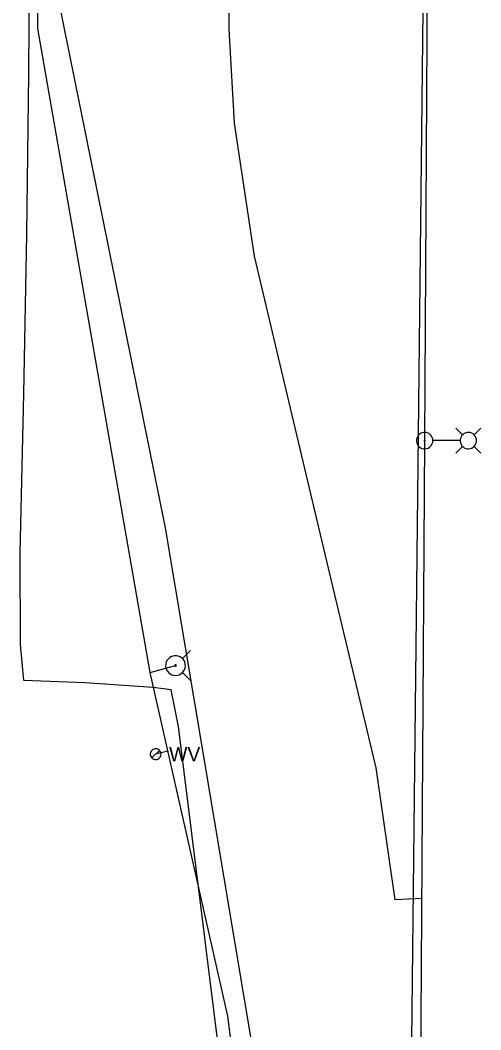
# Model space of a CAD drawing. Extents: x 596028 to 606371, y 330010 to 403088.
# Drawn here: x 604773.8 to 604896.1, y 332364 to 332632.1 of the extents above; entities that cross this region are included whole.
import ezdxf

# ---------------------------------------------------------------- set-up
doc = ezdxf.new("R2010")
doc.units = 0
for name, color, linetype in [('E_FTMS_Conduit', 7, 'Continuous'), ('E_LTG', 7, 'Continuous'), ('E_LTG_CID', 7, 'Continuous'), ('E_UTL_G_UG', 7, 'Continuous'), ('E_UTL_W', 7, 'Continuous'), ('E_UTL_W_UG', 7, 'Continuous'), ('E_UTL_WHydrant', 7, 'Continuous')]:
    doc.layers.add(name, color=color, linetype=linetype)

msp = doc.modelspace()

# ---------------------------------------------------------------- linework, layer by layer
at = {"layer": 'E_FTMS_Conduit'}
for points in [[(604880.59, 332398.82), (604873.35, 332398.49), (604868.3, 332433.51), (604856.91, 332481.35), (604846.05, 332527.21), (604835.98, 332569.37), (604830.74, 332604.73), (604829.27, 332629.67), (604829.12, 332650.32), (604829.6, 332658.54), (604829.33, 332678.99), (604828.97, 332735.01), (604829.66, 332756.35), (604830.5, 332772.6), (604833.6, 332786.94)], [(604875.48, 332151.89), (604882.43, 332779.77)]]:
    msp.add_lwpolyline(points, dxfattribs=at)
at = {"layer": 'E_LTG'}
for points in [[(604891.29, 332521.96), (604889.51, 332523.73)], [(604894.34, 332521.96), (604896.11, 332523.73)], [(604883.39, 332520.43), (604883.35, 332520.85), (604883.23, 332521.24), (604883.04, 332521.61), (604882.78, 332521.94), (604882.47, 332522.21), (604882.11, 332522.41), (604881.72, 332522.55), (604881.31, 332522.61), (604880.9, 332522.59), (604880.5, 332522.49), (604880.12, 332522.32), (604879.79, 332522.08), (604879.5, 332521.78), (604879.28, 332521.43), (604879.12, 332521.05), (604879.04, 332520.64), (604879.04, 332520.23), (604879.12, 332519.82), (604879.28, 332519.44), (604879.5, 332519.09), (604879.79, 332518.79), (604880.12, 332518.55), (604880.5, 332518.38), (604880.9, 332518.28), (604881.31, 332518.26), (604881.72, 332518.32), (604882.11, 332518.45), (604882.47, 332518.66), (604882.78, 332518.93), (604883.04, 332519.26), (604883.23, 332519.63), (604883.35, 332520.02), (604883.39, 332520.43)], [(604881.38, 332520.43), (604881.37, 332520.47), (604881.36, 332520.5), (604881.35, 332520.52), (604881.33, 332520.55), (604881.31, 332520.57), (604881.28, 332520.59), (604881.25, 332520.6), (604881.22, 332520.6), (604881.19, 332520.6), (604881.16, 332520.59), (604881.13, 332520.58), (604881.1, 332520.56), (604881.08, 332520.54), (604881.06, 332520.51), (604881.05, 332520.48), (604881.04, 332520.45), (604881.04, 332520.42), (604881.05, 332520.39), (604881.06, 332520.36), (604881.08, 332520.33), (604881.1, 332520.31), (604881.13, 332520.29), (604881.16, 332520.28), (604881.19, 332520.27), (604881.22, 332520.27), (604881.25, 332520.27), (604881.28, 332520.28), (604881.31, 332520.3), (604881.33, 332520.32), (604881.35, 332520.34), (604881.36, 332520.37), (604881.37, 332520.4), (604881.38, 332520.43)], [(604890.6, 332520.43), (604883.42, 332520.43)], [(604894.99, 332520.43), (604894.95, 332520.85), (604894.83, 332521.24), (604894.64, 332521.61), (604894.39, 332521.94), (604894.08, 332522.21), (604893.72, 332522.41), (604893.33, 332522.55), (604892.92, 332522.61), (604892.5, 332522.59), (604892.1, 332522.49), (604891.73, 332522.32), (604891.39, 332522.08), (604891.1, 332521.78), (604890.88, 332521.43), (604890.73, 332521.05), (604890.65, 332520.64), (604890.65, 332520.23), (604890.73, 332519.82), (604890.88, 332519.44), (604891.1, 332519.09), (604891.39, 332518.79), (604891.73, 332518.55), (604892.1, 332518.38), (604892.5, 332518.28), (604892.92, 332518.26), (604893.33, 332518.32), (604893.72, 332518.45), (604894.08, 332518.66), (604894.39, 332518.93), (604894.64, 332519.26), (604894.83, 332519.63), (604894.95, 332520.02), (604894.99, 332520.43)], [(604891.29, 332518.91), (604889.51, 332517.13)], [(604894.34, 332518.91), (604896.11, 332517.13)]]:
    msp.add_lwpolyline(points, dxfattribs=at)
at = {"layer": 'E_LTG_CID'}
msp.add_lwpolyline([(604879.6, 332255.02), (604881.21, 332520.43), (604882.73, 332780.27), (604878.2, 332790.52), (604877.91, 332791.78), (604881.34, 332802.26), (604883.13, 332854.03), (604882.52, 332888.97), (604884.51, 332915.54), (604885.08, 332965.87), (604885.55, 333001.94), (604887.55, 333053.11)], dxfattribs=at)
at = {"layer": 'E_UTL_G_UG'}
msp.add_lwpolyline([(604826.46, 332359.31), (604815.87, 332444.5), (604813.9, 332454.28), (604809.14, 332454.89), (604791.01, 332456.14), (604774.74, 332456.76), (604773.86, 332466.27), (604773.81, 332490.55), (604774.78, 332532.83), (604775.53, 332575.18), (604776.11, 332617.83), (604776.51, 332684.21)], dxfattribs=at)
at = {"layer": 'E_UTL_W'}
for points in [[(604811.21, 332437.17), (604811.18, 332437.44), (604811.1, 332437.7), (604810.98, 332437.94), (604810.81, 332438.15), (604810.61, 332438.33), (604810.37, 332438.46), (604810.12, 332438.55), (604809.85, 332438.59), (604809.58, 332438.58), (604809.31, 332438.51), (604809.07, 332438.4), (604808.85, 332438.24), (604808.66, 332438.05), (604808.51, 332437.82), (604808.41, 332437.57), (604808.36, 332437.3), (604808.36, 332437.03), (604808.41, 332436.76), (604808.51, 332436.51), (604808.66, 332436.28), (604808.85, 332436.09), (604809.07, 332435.93), (604809.31, 332435.82), (604809.58, 332435.75), (604809.85, 332435.74), (604810.12, 332435.78), (604810.37, 332435.87), (604810.61, 332436), (604810.81, 332436.18), (604810.98, 332436.39), (604811.1, 332436.64), (604811.18, 332436.9), (604811.21, 332437.17)], [(604808.77, 332436.16), (604810.79, 332438.17)]]:
    msp.add_lwpolyline(points, dxfattribs=at)
at = {"layer": 'E_UTL_W_UG'}
for p, q in [((604812.41, 332497.24), (604779.77, 332658.55)), ((604848.64, 332280.87), (604812.41, 332497.24)), ((604812.41, 332497.24), (604812.41, 332497.24)), ((604808.28, 332458.89), (604815.05, 332460.7)), ((604828.93, 332367.61), (604808.28, 332458.89)), ((604839.02, 332287.19), (604828.93, 332367.61))]:
    msp.add_line(p, q, dxfattribs=at)
for points in [[(604778.48, 332629.91), (604778.48, 332651.05)], [(604808.28, 332458.89), (604778.48, 332629.91)], [(604813.01, 332438), (604809.78, 332437.17)]]:
    msp.add_lwpolyline(points, dxfattribs=at)
at = {"layer": 'E_UTL_WHydrant'}
for points in [[(604816.89, 332462.54), (604819.03, 332464.68)], [(604815.05, 332458.08), (604815.55, 332458.13), (604816.03, 332458.27), (604816.47, 332458.5), (604816.86, 332458.81), (604817.19, 332459.18), (604817.44, 332459.61), (604817.6, 332460.09), (604817.67, 332460.58), (604817.65, 332461.08), (604817.53, 332461.56), (604817.33, 332462.02), (604817.04, 332462.42), (604816.68, 332462.77), (604816.26, 332463.04), (604815.79, 332463.22), (604815.3, 332463.32), (604814.81, 332463.32), (604814.32, 332463.22), (604813.85, 332463.04), (604813.43, 332462.77), (604813.07, 332462.42), (604812.78, 332462.02), (604812.58, 332461.56), (604812.46, 332461.08), (604812.43, 332460.58), (604812.51, 332460.09), (604812.67, 332459.61), (604812.92, 332459.18), (604813.24, 332458.81), (604813.64, 332458.5), (604814.08, 332458.27), (604814.56, 332458.13), (604815.05, 332458.08)], [(604815.05, 332460.5), (604815.09, 332460.51), (604815.13, 332460.52), (604815.16, 332460.54), (604815.19, 332460.56), (604815.22, 332460.59), (604815.24, 332460.62), (604815.25, 332460.66), (604815.25, 332460.69), (604815.25, 332460.73), (604815.24, 332460.77), (604815.23, 332460.8), (604815.21, 332460.84), (604815.18, 332460.86), (604815.15, 332460.88), (604815.11, 332460.9), (604815.07, 332460.9), (604815.04, 332460.9), (604815, 332460.9), (604814.96, 332460.88), (604814.93, 332460.86), (604814.9, 332460.84), (604814.88, 332460.8), (604814.87, 332460.77), (604814.86, 332460.73), (604814.85, 332460.69), (604814.86, 332460.66), (604814.87, 332460.62), (604814.89, 332460.59), (604814.92, 332460.56), (604814.95, 332460.54), (604814.98, 332460.52), (604815.02, 332460.51), (604815.05, 332460.5)], [(604816.89, 332458.87), (604819.03, 332456.73)]]:
    msp.add_lwpolyline(points, dxfattribs=at)

# ---------------------------------------------------------------- texts
at = {"layer": 'E_UTL_W'}
msp.add_text('WV', height=3.85, dxfattribs=at).set_placement((604813.35, 332435.24))

doc.saveas('drawing.dxf')
